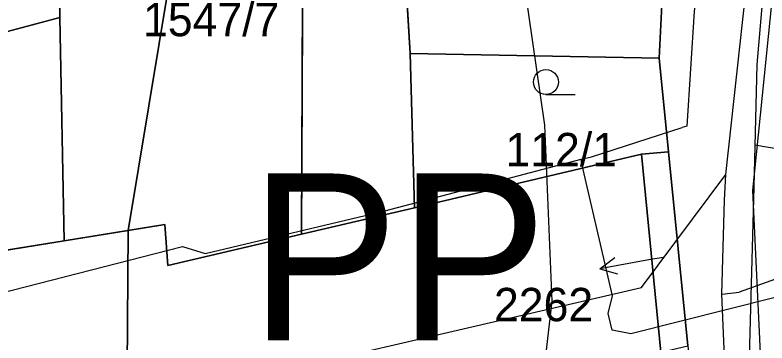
# Model space of a CAD drawing. Extents: x -706130 to -698555, y -971544 to -967260.
# Drawn here: x -704406.59 to -704361.46, y -969934.33 to -969914.66 of the extents above; entities that cross this region are included whole.
import ezdxf

# ---------------------------------------------------------------- set-up
doc = ezdxf.new("R2010")
doc.units = 0
for name, color, linetype in [('BPEJ hranice S', 7, 'Continuous'), ('BPEJ I-II trida ochrany S', 7, 'Continuous'), ('Docházková izochrona - BUS S', 7, 'Continuous'), ('Docházková izochrona - VLAK N', 7, 'Continuous'), ('Hranice intravilán', 7, 'Continuous'), ('Kanalizace_stoka bez rozlišení N', 7, 'Continuous'), ('KN_Hranice_parcel', 7, 'Continuous'), ('KN_Parcelni cisla', 7, 'Continuous'), ('KN_Parcelni cisla_sipky', 7, 'Continuous'), ('KN_Polygon parcely', 7, 'Continuous'), ('KN_POZEMKY_14_OSTATNI PLOCHA', 7, 'Continuous'), ('KN_POZEMKY_5_ZAHRADA', 7, 'Continuous'), ('KN_POZEMKY_7_TTP', 7, 'Continuous'), ('KN_VYUZITI_16_ostatni plocha_silnice', 7, 'Continuous'), ('KN_VYUZITI_17_ostatni plocha_ostatni komunikace', 7, 'Continuous'), ('KN_VYUZITI_26_ostatni plocha_jina plocha', 7, 'Continuous'), ('KN_Věcná břemena k části', 7, 'Continuous'), ('KN_Značky kultur', 7, 'Continuous'), ('Komunikace III třídy osy S', 7, 'Continuous'), ('Komunikace mistni obsluzne - osy S', 7, 'Continuous'), ('Plochy doprava silniční - silnice III třídy S', 7, 'Continuous'), ('Plochy smíšené obytné venkovské S', 7, 'Continuous'), ('Plochy verejnych prostranstvi - komunikace ostatni S', 7, 'Continuous'), ('Plynovody STL S', 7, 'Continuous'), ('Regulační bloky zastavěné S', 7, 'Continuous'), ('Regulační kódy zastavěné S', 7, 'Continuous'), ('Vodovodní řady - rozváděcí S', 7, 'Continuous'), ('VÝŠKOPIS_vrstevnice hlavní', 7, 'Continuous')]:
    doc.layers.add(name, color=color, linetype=linetype)

msp = doc.modelspace()

# ---------------------------------------------------------------- linework, layer by layer
at = {"layer": 'BPEJ hranice S'}
for points in [[(-704359.914, -969788.667), (-704362.52, -969791.447), (-704363.828, -969792.842), (-704364.56, -969793.624), (-704371.993, -969808.187), (-704374.04, -969813.95), (-704376.111, -969819.78), (-704380.356, -969831.736), (-704381.612, -969836.32), (-704386.55, -969854.355), (-704387.59, -969859.604), (-704389.581, -969869.649), (-704390.614, -969874.866), (-704393.364, -969888.748), (-704394.199, -969893.787), (-704399.795, -969927.575), (-704399.802, -969927.619), (-704399.872, -969938.584), (-704397.332, -969960.73), (-704393.753, -969978.657), (-704393.666, -969979.15), (-704390.253, -969998.369)], [(-704390.253, -969998.369), (-704393.666, -969979.15), (-704393.753, -969978.657), (-704397.332, -969960.73), (-704399.872, -969938.584), (-704399.802, -969927.619), (-704399.795, -969927.575), (-704394.199, -969893.787), (-704393.364, -969888.748), (-704390.614, -969874.866), (-704389.581, -969869.649), (-704387.59, -969859.604), (-704386.55, -969854.355), (-704381.612, -969836.32), (-704380.356, -969831.736), (-704376.111, -969819.78), (-704374.04, -969813.95), (-704371.993, -969808.187), (-704364.56, -969793.624), (-704363.828, -969792.842), (-704362.52, -969791.447), (-704359.914, -969788.667)]]:
    msp.add_lwpolyline(points, dxfattribs=at)
at = {"layer": 'BPEJ I-II trida ochrany S'}
for p, q in [((-704367.93, -969917.25), (-704367.74, -969913.62)), ((-704367.37, -969922.87), (-704367.93, -969917.25)), ((-704382.62, -969926.23), (-704368.99, -969923.01)), ((-704368.99, -969923.01), (-704367.37, -969922.87)), ((-704389.4, -969927.81), (-704382.62, -969926.23)), ((-704399.795, -969927.575), (-704397.61, -969927.22)), ((-704397.61, -969927.22), (-704397.42, -969929.69)), ((-704403.64, -969928.2), (-704399.795, -969927.575)), ((-704397.42, -969929.69), (-704389.4, -969927.81)), ((-704430.01, -969932.47), (-704403.64, -969928.2))]:
    msp.add_line(p, q, dxfattribs=at)
at = {"layer": 'Docházková izochrona - BUS S'}
msp.add_arc((-704361.829, -969946.93), 400, 155.51821, 17.33949, dxfattribs=at)
at = {"layer": 'Docházková izochrona - VLAK N'}
msp.add_circle((-704165.451, -969778.767), 800, dxfattribs=at)
at = {"layer": 'Hranice intravilán'}
msp.add_lwpolyline([(-704445.22, -969998.69), (-704446.37, -969995.95), (-704446.45, -969994.36), (-704443.56, -969993.73), (-704442.1, -969993.41), (-704446.4, -969974.94), (-704448.94, -969962.34), (-704427.49, -969948.83), (-704430.01, -969932.47), (-704403.64, -969928.2), (-704403.9, -969914.81), (-704431.59, -969922.2), (-704436.593, -969889.737), (-704404.55, -969880.78), (-704403.02, -969880.13), (-704389.16, -969874.25), (-704374.35, -969867.96), (-704373.49, -969867.6), (-704363.5, -969867.81), (-704362.3, -969859.86), (-704361.46, -969854.27), (-704358.64, -969835.49)], dxfattribs=at)
at = {"layer": 'Kanalizace_stoka bez rozlišení N'}
msp.add_lwpolyline([(-704327.417, -970095.907), (-704330.185, -970067.287), (-704349.466, -970012.993), (-704358.228, -969974.444), (-704360.978, -969953.175), (-704362.313, -969925.187), (-704352.883, -969832.615), (-704354.224, -969808.307), (-704360.205, -969783.948), (-704362.825, -969750.855), (-704368.86, -969750.185), (-704369.794, -969697.897), (-704373.769, -969663.914), (-704377.96, -969638.098), (-704374.196, -969620.371), (-704406.439, -969532.54)], dxfattribs=at)
at = {"layer": 'KN_Hranice_parcel'}
for p, q in [((-704389.24, -969893.56), (-704389.4, -969927.81)), ((-704403.9, -969914.81), (-704404.29, -969894.25)), ((-704403.9, -969914.81), (-704431.59, -969922.2)), ((-704403.64, -969928.2), (-704403.9, -969914.81)), ((-704382.88, -969916.97), (-704367.93, -969917.25)), ((-704382.88, -969916.97), (-704382.62, -969926.23)), ((-704367.37, -969922.87), (-704367.93, -969917.25)), ((-704382.62, -969926.23), (-704368.99, -969923.01)), ((-704368.99, -969923.01), (-704367.37, -969922.87)), ((-704367.83, -969934.87), (-704368.99, -969923.01)), ((-704367.37, -969922.87), (-704366.2, -969934.49)), ((-704389.4, -969927.81), (-704382.62, -969926.23))]:
    msp.add_line(p, q, dxfattribs=at)
for points in [[(-704373.54, -969896.59), (-704373.42, -969898.02), (-704383.83, -969901.21), (-704382.88, -969916.97)], [(-704367.93, -969917.25), (-704367.74, -969913.62), (-704365.32, -969896.29)], [(-704431.59, -969922.2), (-704430.01, -969932.47), (-704403.64, -969928.2)], [(-704403.64, -969928.2), (-704397.61, -969927.22), (-704397.42, -969929.69), (-704389.4, -969927.81)]]:
    msp.add_lwpolyline(points, dxfattribs=at)
at = {"layer": 'KN_Parcelni cisla_sipky'}
for p, q in [((-704371.495, -969929.871), (-704370.596, -969929.204)), ((-704368.54, -969929.35), (-704371.495, -969929.871)), ((-704367.68, -969929.2), (-704368.54, -969929.35)), ((-704371.495, -969929.871), (-704370.422, -969930.19))]:
    msp.add_line(p, q, dxfattribs=at)
at = {"layer": 'KN_Polygon parcely'}
for points in [[(-704358.64, -969835.49), (-704361.46, -969854.27), (-704362.3, -969859.86), (-704363.5, -969867.81), (-704363.67, -969881.95), (-704365.32, -969896.29), (-704367.74, -969913.62), (-704367.93, -969917.25), (-704367.37, -969922.87), (-704366.2, -969934.49), (-704365.56, -969940.84), (-704362.6, -969970.24), (-704362.3, -969973.26), (-704358.87, -969988.1)], [(-704449.09, -969961.58), (-704448.94, -969962.34), (-704427.49, -969948.83), (-704409.89, -969944.71), (-704390.81, -969940.25), (-704372.2, -969935.89), (-704367.83, -969934.87), (-704368.99, -969923.01), (-704382.62, -969926.23), (-704389.4, -969927.81), (-704397.42, -969929.69), (-704397.61, -969927.22), (-704403.64, -969928.2), (-704430.01, -969932.47), (-704431.59, -969922.2), (-704437.44, -969884.24), (-704438.74, -969884.6), (-704441.31, -969876.71), (-704440.03, -969876.29), (-704448.76, -969865.25), (-704453.71, -969847.24)]]:
    msp.add_lwpolyline(points, dxfattribs=at)
for points in [[(-704413.38, -969880.58), (-704414.42, -969877.23), (-704404.55, -969874.22), (-704404.39, -969864.22), (-704417.28, -969868), (-704417.89, -969866.02), (-704431.63, -969870.5), (-704430.77, -969873.27), (-704428.25, -969881.39), (-704437.44, -969884.24), (-704431.59, -969922.2), (-704403.9, -969914.81), (-704404.29, -969894.25), (-704404.55, -969880.78), (-704404.61, -969877.92)], [(-704389.4, -969927.81), (-704382.62, -969926.23), (-704382.88, -969916.97), (-704383.83, -969901.21), (-704373.42, -969898.02), (-704373.54, -969896.59), (-704374.11, -969889.85), (-704389.23, -969890.85), (-704389.24, -969893.56)], [(-704397.61, -969927.22), (-704397.42, -969929.69), (-704389.4, -969927.81), (-704389.24, -969893.56), (-704404.29, -969894.25), (-704403.9, -969914.81), (-704403.64, -969928.2)], [(-704365.32, -969896.29), (-704373.54, -969896.59), (-704373.42, -969898.02), (-704383.83, -969901.21), (-704382.88, -969916.97), (-704367.93, -969917.25), (-704367.74, -969913.62)], [(-704430.01, -969932.47), (-704403.64, -969928.2), (-704403.9, -969914.81), (-704431.59, -969922.2)], [(-704367.93, -969917.25), (-704382.88, -969916.97), (-704382.62, -969926.23), (-704368.99, -969923.01), (-704367.37, -969922.87)], [(-704366.2, -969934.49), (-704367.37, -969922.87), (-704368.99, -969923.01), (-704367.83, -969934.87)]]:
    msp.add_lwpolyline(points, close=True, dxfattribs=at)
at = {"layer": 'KN_POZEMKY_14_OSTATNI PLOCHA'}
for p, q in [((-704367.93, -969917.25), (-704367.74, -969913.62)), ((-704367.37, -969922.87), (-704367.93, -969917.25)), ((-704382.62, -969926.23), (-704368.99, -969923.01)), ((-704368.99, -969923.01), (-704367.37, -969922.87)), ((-704367.83, -969934.87), (-704368.99, -969923.01)), ((-704368.99, -969923.01), (-704367.83, -969934.87)), ((-704366.2, -969934.49), (-704367.37, -969922.87)), ((-704367.37, -969922.87), (-704366.2, -969934.49)), ((-704389.4, -969927.81), (-704382.62, -969926.23)), ((-704403.64, -969928.2), (-704397.61, -969927.22)), ((-704397.61, -969927.22), (-704397.42, -969929.69)), ((-704397.42, -969929.69), (-704389.4, -969927.81)), ((-704430.01, -969932.47), (-704403.64, -969928.2))]:
    msp.add_line(p, q, dxfattribs=at)
at = {"layer": 'KN_POZEMKY_5_ZAHRADA'}
for p, q in [((-704389.4, -969927.81), (-704389.24, -969893.56)), ((-704382.88, -969916.97), (-704383.83, -969901.21)), ((-704383.83, -969901.21), (-704382.88, -969916.97)), ((-704367.74, -969913.62), (-704367.93, -969917.25)), ((-704367.93, -969917.25), (-704382.88, -969916.97)), ((-704382.62, -969926.23), (-704382.88, -969916.97)), ((-704382.88, -969916.97), (-704367.93, -969917.25)), ((-704382.88, -969916.97), (-704382.62, -969926.23)), ((-704367.93, -969917.25), (-704367.37, -969922.87)), ((-704368.99, -969923.01), (-704382.62, -969926.23)), ((-704367.37, -969922.87), (-704368.99, -969923.01)), ((-704382.62, -969926.23), (-704389.4, -969927.81))]:
    msp.add_line(p, q, dxfattribs=at)
at = {"layer": 'KN_POZEMKY_7_TTP'}
for p, q in [((-704389.24, -969893.56), (-704389.4, -969927.81)), ((-704403.9, -969914.81), (-704404.29, -969894.25)), ((-704404.29, -969894.25), (-704403.9, -969914.81)), ((-704431.59, -969922.2), (-704403.9, -969914.81)), ((-704403.9, -969914.81), (-704431.59, -969922.2)), ((-704403.64, -969928.2), (-704403.9, -969914.81)), ((-704403.9, -969914.81), (-704403.64, -969928.2)), ((-704397.61, -969927.22), (-704403.64, -969928.2)), ((-704397.42, -969929.69), (-704397.61, -969927.22)), ((-704389.4, -969927.81), (-704397.42, -969929.69)), ((-704403.64, -969928.2), (-704430.01, -969932.47))]:
    msp.add_line(p, q, dxfattribs=at)
at = {"layer": 'KN_VYUZITI_16_ostatni plocha_silnice'}
for p, q in [((-704367.93, -969917.25), (-704367.74, -969913.62)), ((-704367.37, -969922.87), (-704367.93, -969917.25)), ((-704366.2, -969934.49), (-704367.37, -969922.87))]:
    msp.add_line(p, q, dxfattribs=at)
at = {"layer": 'KN_VYUZITI_17_ostatni plocha_ostatni komunikace'}
for p, q in [((-704368.99, -969923.01), (-704367.37, -969922.87)), ((-704367.83, -969934.87), (-704368.99, -969923.01)), ((-704367.37, -969922.87), (-704366.2, -969934.49))]:
    msp.add_line(p, q, dxfattribs=at)
at = {"layer": 'KN_VYUZITI_26_ostatni plocha_jina plocha'}
for p, q in [((-704382.62, -969926.23), (-704368.99, -969923.01)), ((-704368.99, -969923.01), (-704367.83, -969934.87)), ((-704389.4, -969927.81), (-704382.62, -969926.23)), ((-704403.64, -969928.2), (-704397.61, -969927.22)), ((-704397.61, -969927.22), (-704397.42, -969929.69)), ((-704397.42, -969929.69), (-704389.4, -969927.81)), ((-704430.01, -969932.47), (-704403.64, -969928.2))]:
    msp.add_line(p, q, dxfattribs=at)
at = {"layer": 'KN_Věcná břemena k části'}
msp.add_lwpolyline([(-704449.09, -969961.58), (-704448.94, -969962.34), (-704427.49, -969948.83), (-704409.89, -969944.71), (-704390.81, -969940.25), (-704372.2, -969935.89), (-704367.83, -969934.87), (-704368.99, -969923.01), (-704382.62, -969926.23), (-704389.4, -969927.81), (-704397.42, -969929.69), (-704397.61, -969927.22), (-704403.64, -969928.2), (-704430.01, -969932.47), (-704431.59, -969922.2), (-704437.44, -969884.24), (-704438.74, -969884.6), (-704441.31, -969876.71), (-704440.03, -969876.29), (-704448.76, -969865.25), (-704453.71, -969847.24)], dxfattribs=at)
at = {"layer": 'KN_Značky kultur'}
msp.add_line((-704374.723, -969919.43), (-704372.973, -969919.43), dxfattribs=at)
msp.add_circle((-704374.723, -969918.68), 0.75, dxfattribs=at)
at = {"layer": 'Komunikace III třídy osy S'}
msp.add_lwpolyline([(-704366.324, -969705.663), (-704362.43, -969771.16), (-704360.06, -969785.59), (-704353.486, -969810.913), (-704353.1, -969813.38), (-704352.8, -969816.74), (-704352.83, -969824.96), (-704353.37, -969835.13), (-704354.54, -969845.17), (-704357.462, -969866.976), (-704360.688, -969901.632), (-704362.07, -969917.62), (-704362.25, -969924.97), (-704362.545, -969935.899), (-704361.34, -969948.64), (-704360.51, -969956.41), (-704358.17, -969972.19), (-704350.532, -970007.639)], dxfattribs=at)
at = {"layer": 'Komunikace mistni obsluzne - osy S'}
msp.add_lwpolyline([(-704185.124, -969864.497), (-704281.368, -969883.486), (-704328.041, -969904.618), (-704333.856, -969913.347), (-704351.432, -969924.307), (-704362.189, -969922.469)], dxfattribs=at)
at = {"layer": 'Plochy doprava silniční - silnice III třídy S'}
for p, q in [((-704367.74, -969913.62), (-704367.93, -969917.25)), ((-704367.93, -969917.25), (-704367.37, -969922.87)), ((-704367.37, -969922.87), (-704366.2, -969934.49))]:
    msp.add_line(p, q, dxfattribs=at)
at = {"layer": 'Plochy smíšené obytné venkovské S'}
for p, q in [((-704367.93, -969917.25), (-704367.74, -969913.62)), ((-704367.37, -969922.87), (-704367.93, -969917.25)), ((-704382.62, -969926.23), (-704368.99, -969923.01)), ((-704368.99, -969923.01), (-704367.37, -969922.87)), ((-704389.4, -969927.81), (-704382.62, -969926.23))]:
    msp.add_line(p, q, dxfattribs=at)
for points in [[(-704431.59, -969922.2), (-704430.01, -969932.47), (-704403.64, -969928.2)], [(-704403.64, -969928.2), (-704397.61, -969927.22), (-704397.42, -969929.69), (-704389.4, -969927.81)]]:
    msp.add_lwpolyline(points, dxfattribs=at)
at = {"layer": 'Plochy verejnych prostranstvi - komunikace ostatni S'}
for p, q in [((-704368.99, -969923.01), (-704382.62, -969926.23)), ((-704367.37, -969922.87), (-704368.99, -969923.01)), ((-704366.2, -969934.49), (-704367.37, -969922.87)), ((-704382.62, -969926.23), (-704389.4, -969927.81)), ((-704397.61, -969927.22), (-704403.64, -969928.2)), ((-704397.42, -969929.69), (-704397.61, -969927.22)), ((-704389.4, -969927.81), (-704397.42, -969929.69)), ((-704403.64, -969928.2), (-704430.01, -969932.47))]:
    msp.add_line(p, q, dxfattribs=at)
at = {"layer": 'Plynovody STL S'}
for points in [[(-704360.67, -969867.55), (-704361.804, -969879.562), (-704363.287, -969891.478), (-704364.601, -969903.406), (-704365.181, -969908.657), (-704365.82, -969914.45), (-704366.26, -969921.32), (-704366.546, -969921.412)], [(-704425.21, -969946.09), (-704425.08, -969945.89), (-704425.03, -969945.71), (-704425.12, -969945.39), (-704426.9, -969937.9), (-704427.14, -969937.47), (-704427.23, -969936.4), (-704396.54, -969928.54), (-704395.17, -969928.96), (-704384.4, -969926.4), (-704372.61, -969923.31), (-704371.98, -969923.16), (-704366.546, -969921.412)], [(-704357.95, -969930.85), (-704369.63, -969933.77), (-704370.75, -969933.55), (-704370.98, -969932.56), (-704370.72, -969931.5), (-704372.57, -969923.59), (-704372.61, -969923.31)]]:
    msp.add_lwpolyline(points, dxfattribs=at)
at = {"layer": 'Regulační bloky zastavěné S'}
for p, q in [((-704367.93, -969917.25), (-704367.74, -969913.62)), ((-704367.74, -969913.62), (-704367.93, -969917.25)), ((-704367.37, -969922.87), (-704367.93, -969917.25)), ((-704367.93, -969917.25), (-704367.37, -969922.87)), ((-704382.62, -969926.23), (-704368.99, -969923.01)), ((-704368.99, -969923.01), (-704382.62, -969926.23)), ((-704368.99, -969923.01), (-704367.37, -969922.87)), ((-704367.37, -969922.87), (-704368.99, -969923.01)), ((-704367.37, -969922.87), (-704366.2, -969934.49)), ((-704366.2, -969934.49), (-704367.37, -969922.87)), ((-704389.4, -969927.81), (-704382.62, -969926.23)), ((-704382.62, -969926.23), (-704389.4, -969927.81)), ((-704397.61, -969927.22), (-704403.64, -969928.2)), ((-704397.42, -969929.69), (-704397.61, -969927.22)), ((-704389.4, -969927.81), (-704397.42, -969929.69)), ((-704403.64, -969928.2), (-704430.01, -969932.47))]:
    msp.add_line(p, q, dxfattribs=at)
for points in [[(-704431.59, -969922.2), (-704430.01, -969932.47), (-704403.64, -969928.2)], [(-704403.64, -969928.2), (-704397.61, -969927.22), (-704397.42, -969929.69), (-704389.4, -969927.81)]]:
    msp.add_lwpolyline(points, dxfattribs=at)
at = {"layer": 'Vodovodní řady - rozváděcí S'}
for points in [[(-704364.16, -969931.4), (-704364, -969925.77), (-704363.916, -969924.219), (-704362.25, -969908.89), (-704360.33, -969889.94), (-704358.79, -969874.52), (-704357.6, -969862.83), (-704356.9, -969854.6), (-704355.98, -969846.73), (-704354.23, -969833.52)], [(-704187.497, -969918.194), (-704231.55, -969874.914), (-704309.732, -969900.194), (-704350.87, -969926.904), (-704363.12, -969931.28)], [(-704431.161, -969945.391), (-704368.99, -969931.01), (-704363.916, -969924.219)], [(-704364.16, -969931.4), (-704363.12, -969931.28)], [(-704350.14, -970020.37), (-704351.89, -970013.93), (-704354.99, -969995.74), (-704355.93, -969991.21), (-704359.25, -969975.28), (-704359.58, -969973.8), (-704362.14, -969957.8), (-704363.634, -969944.066), (-704364.16, -969931.4)]]:
    msp.add_lwpolyline(points, dxfattribs=at)
at = {"layer": 'VÝŠKOPIS_vrstevnice hlavní'}
msp.add_lwpolyline([(-704385.627, -970003.156), (-704380.491, -969990.316), (-704378.35, -969978.902), (-704376.924, -969975.193), (-704375.64, -969966.775), (-704375.212, -969939.24), (-704374.356, -969931.821), (-704374.784, -969921.263), (-704386.819, -969838.148)], dxfattribs=at)

# ---------------------------------------------------------------- texts
at = {"layer": 'KN_Parcelni cisla'}
for s, p in [('1547/7', (-704398.91, -969915.929)), ('112/1', (-704377.15, -969923.73)), ('2262', (-704377.841, -969933.023))]:
    msp.add_text(s, height=2, dxfattribs=at).set_placement(p)
at = {"layer": 'Regulační kódy zastavěné S'}
msp.add_text('PP', height=10, dxfattribs=at).set_placement((-704392.495, -969934.161))

doc.saveas('drawing.dxf')
